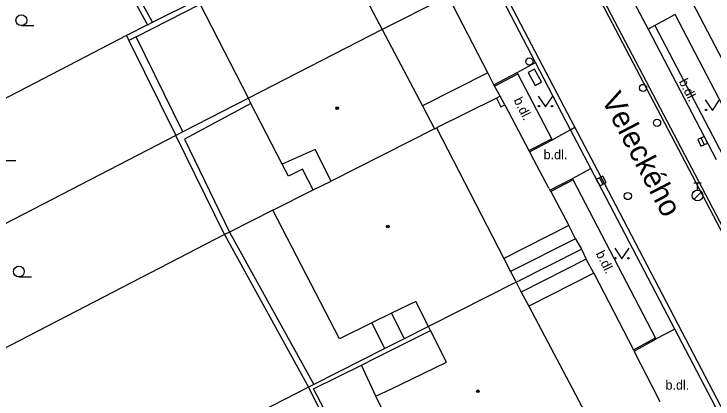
# Model space of a CAD drawing. Extents: x -596229 to -595156, y -1161237 to -1159376.
# Drawn here: x -595973.94 to -595925.48, y -1160673.05 to -1160646.32 of the extents above; entities that cross this region are included whole.
import ezdxf

# ---------------------------------------------------------------- set-up
doc = ezdxf.new("R2010")
doc.units = 0
for name, color, linetype in [('DOP - kresba z DSPS bez souradnic', 7, 'Continuous'), ('DOP - rozhrani ploch obecne', 7, 'Continuous'), ('Level 24', 7, 'Continuous'), ('Level 27', 7, 'Continuous'), ('Level 28', 7, 'Continuous'), ('Level 31', 7, 'Continuous'), ('Level 36', 7, 'Continuous'), ('Level 39', 7, 'Continuous'), ('Nazvy ulic', 7, 'Continuous'), ('plynovod - povrch.  znaky - PRIS skut. velikost', 7, 'Continuous'), ('Specificka linie pasportu komunikaci', 7, 'Continuous'), ('TM - budovy zdene_ betonove - VP', 7, 'Continuous'), ('TM - chodniky - VP', 7, 'Continuous'), ('TM - komunikace - VP', 7, 'Continuous'), ('TM - letecke snimky - pomocna linie', 7, 'Continuous'), ('TM - plot drateny_ kovovy - VP', 7, 'Continuous'), ('TM - plot dreveny - VP', 7, 'Continuous'), ('TM - popis povrchu', 7, 'Continuous'), ('TM - rozhrani mezi zpev. plochami mezi sebou - VP', 7, 'Continuous'), ('TM - rozhrani ploch obecne - VP', 7, 'Continuous'), ('TM - vjezd na pozemek', 7, 'Continuous')]:
    doc.layers.add(name, color=color, linetype=linetype)

msp = doc.modelspace()

# ---------------------------------------------------------------- linework, layer by layer
at = {"layer": 'DOP - kresba z DSPS bez souradnic'}
for points in [[(-595964.33, -1160646.9), (-595967.82, -1160640.52)], [(-595965.48, -1160647.92), (-595961.04, -1160645.64)], [(-595962.24, -1160654.5), (-595965.48, -1160647.92)], [(-595957.51, -1160652.53), (-595962.13, -1160655.02)], [(-595962.13, -1160655.02), (-595958.99, -1160661.46)], [(-595958.99, -1160661.46), (-595953.16, -1160672.05)], [(-595947.78, -1160667.1), (-595946.88, -1160668.87)], [(-595948.22, -1160669.55), (-595949.13, -1160667.76)], [(-595947.47, -1160669.5), (-595945.06, -1160668.3)], [(-595948.85, -1160670.19), (-595947.47, -1160669.5)], [(-595949.86, -1160670.7), (-595948.85, -1160670.19)], [(-595953.17, -1160672.35), (-595949.86, -1160670.7)], [(-595947.72, -1160682.78), (-595953.17, -1160672.35)]]:
    msp.add_lwpolyline(points, dxfattribs=at)
at = {"layer": 'DOP - rozhrani ploch obecne'}
for points in [[(-595968.18, -1160640.71), (-595964.69, -1160647.09)], [(-595964.33, -1160646.9), (-595961.21, -1160645.31)], [(-595964.69, -1160647.09), (-595966.14, -1160647.83)], [(-595964.69, -1160647.09), (-595964.33, -1160646.9)], [(-595966.14, -1160647.83), (-595978.29, -1160654.14)], [(-595966.14, -1160647.83), (-595965.97, -1160648.17)], [(-595965.97, -1160648.17), (-595962.73, -1160654.75)], [(-595957.69, -1160652.17), (-595962.24, -1160654.5)], [(-595962.73, -1160654.75), (-595983.25, -1160665.39)], [(-595962.24, -1160654.5), (-595962.73, -1160654.75)], [(-595959.35, -1160661.64), (-595962.73, -1160654.75)], [(-595956, -1160659.95), (-595958.99, -1160661.46)], [(-595959.35, -1160661.64), (-595984.48, -1160674.66)], [(-595958.99, -1160661.46), (-595959.35, -1160661.64)], [(-595959.35, -1160661.64), (-595953.52, -1160672.23)], [(-595945.2, -1160668.02), (-595946.88, -1160668.87)], [(-595946.88, -1160668.87), (-595948.22, -1160669.55)], [(-595948.22, -1160669.55), (-595953.16, -1160672.05)], [(-595953.52, -1160672.23), (-595982.43, -1160687.09)], [(-595953.16, -1160672.05), (-595953.52, -1160672.23)], [(-595948.06, -1160682.97), (-595953.52, -1160672.23)]]:
    msp.add_lwpolyline(points, dxfattribs=at)
at = {"layer": 'Level 24'}
msp.add_lwpolyline([(-595938.285, -1160650.395), (-595937.817, -1160651.279), (-595937.375, -1160651.045), (-595937.843, -1160650.161)], close=True, dxfattribs=at)
at = {"layer": 'Level 27'}
for p, q in [((-595926.293, -1160654.942), (-595926.087, -1160655.398)), ((-595933.349, -1160657.69), (-595933.111, -1160658.13))]:
    msp.add_line(p, q, dxfattribs=at)
for points in [[(-595926.521, -1160655.046), (-595926.314, -1160655.501), (-595925.859, -1160655.294), (-595926.066, -1160654.839)], [(-595933.569, -1160657.808), (-595933.332, -1160658.249), (-595932.891, -1160658.011), (-595933.128, -1160657.571)]]:
    msp.add_lwpolyline(points, close=True, dxfattribs=at)
at = {"layer": 'Level 28'}
for p, q in [((-595926.8, -1160658.045), (-595926.3, -1160658.045)), ((-595926.55, -1160658.545), (-595926.55, -1160658.045)), ((-595926.808, -1160659.192), (-595926.278, -1160658.662))]:
    msp.add_line(p, q, dxfattribs=at)
for centre, radius in [((-595930.33, -1160651.46), 0.25), ((-595929.36, -1160653.88), 0.25), ((-595926.55, -1160658.92), 0.375)]:
    msp.add_circle(centre, radius, dxfattribs=at)
at = {"layer": 'Level 31'}
for centre in [(-595938.21, -1160649.63), (-595931.38, -1160658.96)]:
    msp.add_circle(centre, 0.25, dxfattribs=at)
at = {"layer": 'Level 36'}
for p, q in [((-595973.43, -1160647.135), (-595972.555, -1160647.135)), ((-595974.68, -1160656.485), (-595973.805, -1160656.485)), ((-595973.6, -1160664.575), (-595972.725, -1160664.575))]:
    msp.add_line(p, q, dxfattribs=at)
for points in [[(-595937.59, -1160652.02), (-595937.09, -1160652.77), (-595936.59, -1160652.02)], [(-595926.02, -1160652.28), (-595925.52, -1160653.03), (-595925.02, -1160652.28)], [(-595932.29, -1160662.58), (-595931.79, -1160663.33), (-595931.29, -1160662.58)]]:
    msp.add_lwpolyline(points, dxfattribs=at)
for centre, radius in [((-595973.43, -1160646.76), 0.375), ((-595937.54, -1160652.72), 0.05), ((-595936.641, -1160652.72), 0.05), ((-595925.97, -1160652.98), 0.05), ((-595932.24, -1160663.28), 0.05), ((-595931.341, -1160663.28), 0.05), ((-595973.6, -1160664.2), 0.375)]:
    msp.add_circle(centre, radius, dxfattribs=at)
at = {"layer": 'Level 39'}
for centre, radius in [((-595951.54, -1160652.86), 0.09), ((-595951.54, -1160652.86), 0.0398), ((-595948.02, -1160661.08), 0.09), ((-595948.02, -1160661.08), 0.0398), ((-595941.78, -1160672.51), 0.09), ((-595941.78, -1160672.51), 0.0398)]:
    msp.add_circle(centre, radius, dxfattribs=at)
at = {"layer": 'plynovod - povrch.  znaky - PRIS skut. velikost'}
for points in [[(-595940.23, -1160652.02), (-595940.5, -1160652.16)], [(-595939.91, -1160652.64), (-595940.23, -1160652.02)], [(-595940.5, -1160652.16), (-595940.18, -1160652.78)], [(-595940.18, -1160652.78), (-595939.91, -1160652.64)]]:
    msp.add_lwpolyline(points, dxfattribs=at)
at = {"layer": 'Specificka linie pasportu komunikaci'}
for points in [[(-595940.63, -1160651.33), (-595939.01, -1160650.47)], [(-595935.35, -1160654.36), (-595935.06, -1160654.17)], [(-595938.24, -1160655.8), (-595936.66, -1160654.98)], [(-595935.17, -1160657.84), (-595936.73, -1160658.65)], [(-595930.98, -1160669.64), (-595929.47, -1160668.8)]]:
    msp.add_lwpolyline(points, dxfattribs=at)
at = {"layer": 'TM - budovy zdene_ betonove - VP'}
for points in [[(-595952, -1160640.59), (-595948.42, -1160647.41)], [(-595957.69, -1160652.17), (-595961.04, -1160645.64)], [(-595948.42, -1160647.41), (-595957.69, -1160652.17)], [(-595948.42, -1160647.41), (-595945.63, -1160652.7)], [(-595957.51, -1160652.53), (-595957.69, -1160652.17)], [(-595955.34, -1160656.76), (-595957.51, -1160652.53)], [(-595945.63, -1160652.7), (-595944.79, -1160654.3)], [(-595944.79, -1160654.3), (-595951.96, -1160657.92)], [(-595944.79, -1160654.3), (-595944.66, -1160654.23)], [(-595944.66, -1160654.23), (-595939.98, -1160663.29)], [(-595953.06, -1160655.74), (-595955.34, -1160656.76)], [(-595951.96, -1160657.92), (-595953.06, -1160655.74)], [(-595953.2, -1160658.54), (-595951.96, -1160657.92)], [(-595956, -1160659.95), (-595953.2, -1160658.54)], [(-595951.38, -1160668.88), (-595956, -1160659.95)], [(-595939.98, -1160663.29), (-595939.51, -1160664.2)], [(-595939.51, -1160664.2), (-595939.13, -1160664.94)], [(-595939.13, -1160664.94), (-595945.2, -1160668.02)], [(-595939.13, -1160664.94), (-595938.77, -1160665.63)], [(-595938.77, -1160665.63), (-595938.25, -1160666.6)], [(-595946.09, -1160666.27), (-595947.78, -1160667.1)], [(-595945.2, -1160668.02), (-595946.09, -1160666.27)], [(-595938.25, -1160666.6), (-595933.51, -1160675.59)], [(-595947.78, -1160667.1), (-595949.13, -1160667.76)], [(-595949.13, -1160667.76), (-595951.38, -1160668.88)], [(-595945.06, -1160668.3), (-595945.2, -1160668.02)], [(-595943.95, -1160670.5), (-595945.06, -1160668.3)], [(-595946.39, -1160671.67), (-595943.95, -1160670.5)], [(-595947.77, -1160672.34), (-595946.39, -1160671.67)], [(-595948.85, -1160672.86), (-595947.77, -1160672.34)], [(-595944.76, -1160681.26), (-595948.85, -1160672.86)]]:
    msp.add_lwpolyline(points, dxfattribs=at)
at = {"layer": 'TM - chodniky - VP'}
for points in [[(-595941.1, -1160650.41), (-595943.83, -1160645.06)], [(-595923.41, -1160655.37), (-595928.11, -1160646.36), (-595929.5, -1160647.13)], [(-595929.5, -1160647.13), (-595929.97, -1160647.39)], [(-595939.06, -1160650.38), (-595937.79, -1160649.69)], [(-595940.68, -1160651.24), (-595941.1, -1160650.41)], [(-595939.01, -1160650.47), (-595939.06, -1160650.38)], [(-595936.66, -1160654.98), (-595939.01, -1160650.47)], [(-595940.63, -1160651.33), (-595940.68, -1160651.24)], [(-595940.23, -1160652.02), (-595940.63, -1160651.33)], [(-595935.35, -1160654.36), (-595936.61, -1160655.07)], [(-595936.61, -1160655.07), (-595936.66, -1160654.98)], [(-595935.22, -1160657.75), (-595933.95, -1160657.05)], [(-595935.17, -1160657.84), (-595935.22, -1160657.75)], [(-595929.47, -1160668.8), (-595935.17, -1160657.84)], [(-595928.12, -1160668.19), (-595929.43, -1160668.88)], [(-595929.43, -1160668.88), (-595929.47, -1160668.8)]]:
    msp.add_lwpolyline(points, dxfattribs=at)
at = {"layer": 'TM - komunikace - VP'}
for points in [[(-595937.79, -1160649.69), (-595942.55, -1160640.53)], [(-595930.91, -1160645.59), (-595929.97, -1160647.39)], [(-595929.97, -1160647.39), (-595925.26, -1160656.43)], [(-595935.35, -1160654.36), (-595937.79, -1160649.69)], [(-595933.95, -1160657.05), (-595935.35, -1160654.36)], [(-595928.12, -1160668.19), (-595933.95, -1160657.05)], [(-595924.54, -1160675.04), (-595928.12, -1160668.19)]]:
    msp.add_lwpolyline(points, dxfattribs=at)
at = {"layer": 'TM - letecke snimky - pomocna linie'}
for points in [[(-595965.48, -1160647.92), (-595965.97, -1160648.17)], [(-595935.48, -1160661.01), (-595939.98, -1160663.29)], [(-595935.02, -1160661.93), (-595939.51, -1160664.2)], [(-595934.27, -1160663.35), (-595938.77, -1160665.63)], [(-595933.75, -1160664.32), (-595938.25, -1160666.6)], [(-595948.85, -1160672.86), (-595949.86, -1160670.7)]]:
    msp.add_lwpolyline(points, dxfattribs=at)
at = {"layer": 'TM - plot drateny_ kovovy - VP'}
for points in [[(-595922.69, -1160653.58), (-595927.4, -1160644.53)], [(-595944.1, -1160645.2), (-595948.42, -1160647.41)], [(-595940.5, -1160652.16), (-595944.66, -1160654.23)], [(-595939.13, -1160664.94), (-595934.59, -1160662.64)], [(-595934.59, -1160662.64), (-595934.27, -1160663.35)], [(-595933.75, -1160664.32), (-595930.98, -1160669.64)], [(-595930.98, -1160669.64), (-595930.94, -1160669.73)], [(-595930.94, -1160669.73), (-595930.9, -1160669.81)], [(-595929.15, -1160673.24), (-595929.65, -1160672.25)]]:
    msp.add_lwpolyline(points, dxfattribs=at)
at = {"layer": 'TM - plot dreveny - VP'}
for points in [[(-595939.91, -1160652.64), (-595938.24, -1160655.8)], [(-595938.24, -1160655.8), (-595938.19, -1160655.89)], [(-595938.19, -1160655.89), (-595938.11, -1160656.05)], [(-595936.86, -1160658.42), (-595936.78, -1160658.56)], [(-595936.78, -1160658.56), (-595936.73, -1160658.65)], [(-595936.73, -1160658.65), (-595935.48, -1160661.01)], [(-595935.02, -1160661.93), (-595934.59, -1160662.64)]]:
    msp.add_lwpolyline(points, dxfattribs=at)
at = {"layer": 'TM - rozhrani mezi zpev. plochami mezi sebou - VP'}
for points in [[(-595890.78, -1160726.02), (-595894.94, -1160718.24), (-595901.24, -1160706.54), (-595910.16, -1160689.62), (-595919.04, -1160672.6), (-595923.99, -1160663.1), (-595932.69, -1160646.49), (-595940.83, -1160630.88), (-595953.78, -1160606.18), (-595960.08, -1160594.04)], [(-595890.68, -1160725.79), (-595894.76, -1160718.15), (-595901.06, -1160706.45), (-595909.98, -1160689.53), (-595918.86, -1160672.51), (-595923.81, -1160663.01), (-595932.51, -1160646.4), (-595940.65, -1160630.79), (-595953.6, -1160606.09), (-595959.81, -1160594.12)], [(-595935.06, -1160654.17), (-595949.79, -1160626.04)], [(-595933.01, -1160658.09), (-595935.06, -1160654.17)], [(-595912.57, -1160697.24), (-595933.01, -1160658.09)]]:
    msp.add_lwpolyline(points, dxfattribs=at)
at = {"layer": 'TM - rozhrani ploch obecne - VP'}
for points in [[(-595929.5, -1160647.13), (-595924.77, -1160656.18)], [(-595941.1, -1160650.41), (-595945.63, -1160652.7)], [(-595940.68, -1160651.24), (-595939.06, -1160650.38)], [(-595938.19, -1160655.89), (-595936.61, -1160655.07)], [(-595953.2, -1160658.54), (-595953.93, -1160657.09), (-595954.91, -1160657.59), (-595955.34, -1160656.76)], [(-595936.78, -1160658.56), (-595935.22, -1160657.75)], [(-595930.94, -1160669.73), (-595929.43, -1160668.88)]]:
    msp.add_lwpolyline(points, dxfattribs=at)
at = {"layer": 'TM - vjezd na pozemek'}
for points in [[(-595936.86, -1160658.42), (-595938.11, -1160656.05)], [(-595935.02, -1160661.93), (-595935.48, -1160661.01)], [(-595933.75, -1160664.32), (-595934.27, -1160663.35)], [(-595929.65, -1160672.25), (-595930.9, -1160669.81)]]:
    msp.add_lwpolyline(points, dxfattribs=at)

# ---------------------------------------------------------------- texts
at = {"layer": 'Nazvy ulic'}
msp.add_text('Veleckého', height=1.5, rotation=297.6203, dxfattribs=at).set_placement((-595933.249, -1160652.245))
at = {"layer": 'TM - popis povrchu'}
for p in [(-595927.86, -1160651.01), (-595939.32, -1160652.3), (-595933.62, -1160662.95)]:
    msp.add_text('b.dl.', height=0.65, rotation=296.7, dxfattribs=at).set_placement(p)
for p in [(-595937.22, -1160656.41), (-595928.77, -1160672.4)]:
    msp.add_text('b.dl.', height=0.65, dxfattribs=at).set_placement(p)

doc.saveas('drawing.dxf')
